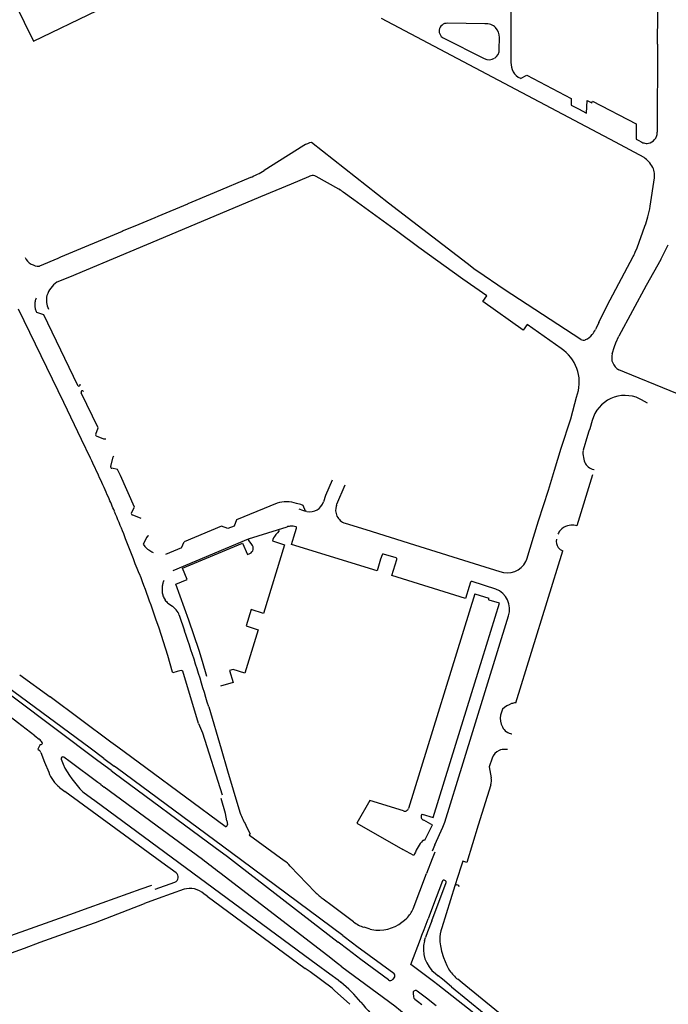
# Model space of a CAD drawing. Extents: x 148869 to 161638, y 453607 to 469810.
# Tile 919 of 1056: x 159123.01 to 159125.43, y 459855.86 to 459859.54. Entities that reach past the tile are written whole.
import ezdxf

# ---------------------------------------------------------------- set-up
doc = ezdxf.new("R2010")
doc.units = 0
doc.layers.add('LKI_V01_KANTRIJWEG', color=252, linetype='CONTINUOUS')

msp = doc.modelspace()

# ---------------------------------------------------------------- linework, layer by layer
at = {"layer": 'LKI_V01_KANTRIJWEG'}
for p, q in [((159125.3882, 459859.4682), (159125.3912, 459859.7222)), ((159125.3882, 459859.4682), (159125.3912, 459859.7222)), ((159124.7438, 459859.5258), (159124.6041, 459859.5275)), ((159124.7438, 459859.5258), (159124.6041, 459859.5275)), ((159124.5874, 459859.4736), (159124.7406, 459859.3955)), ((159124.5874, 459859.4736), (159124.7406, 459859.3955)), ((159124.7972, 459859.43), (159124.7976, 459859.475)), ((159124.7972, 459859.43), (159124.7976, 459859.475)), ((159125.388, 459859.45), (159125.3882, 459859.4682)), ((159125.388, 459859.45), (159125.3882, 459859.4682)), ((159125.388, 459859.45), (159125.387, 459859.1207)), ((159125.388, 459859.45), (159125.387, 459859.1207)), ((159125.0659, 459859.2218), (159125.0826, 459859.213)), ((159125.0659, 459859.2218), (159125.0826, 459859.213)), ((159125.0826, 459859.213), (159125.0928, 459859.2076)), ((159125.0826, 459859.213), (159125.0928, 459859.2076)), ((159125.0928, 459859.2076), (159125.1233, 459859.1915)), ((159125.0928, 459859.2076), (159125.1233, 459859.1915)), ((159125.3076, 459859.0945), (159125.3155, 459859.0903)), ((159125.3076, 459859.0945), (159125.3155, 459859.0903)), ((159125.3155, 459859.0903), (159125.3295, 459859.083)), ((159125.3155, 459859.0903), (159125.3295, 459859.083)), ((159124.0671, 459859.0706), (159123.9192, 459858.9775)), ((159124.0671, 459859.0706), (159123.9192, 459858.9775)), ((159125.3605, 459858.844), (159125.3761, 459858.9498)), ((159125.3605, 459858.844), (159125.3761, 459858.9498)), ((159125.3118, 459858.6891), (159125.3409, 459858.7695)), ((159125.3118, 459858.6891), (159125.3409, 459858.7695)), ((159125.3049, 459858.6726), (159125.3118, 459858.6891)), ((159125.3049, 459858.6726), (159125.3118, 459858.6891)), ((159125.4005, 459858.6455), (159125.4281, 459858.7003)), ((159125.4005, 459858.6455), (159125.4281, 459858.7003)), ((159125.4005, 459858.6455), (159125.3455, 459858.5476)), ((159125.4005, 459858.6455), (159125.3455, 459858.5476)), ((159125.3455, 459858.5476), (159125.243, 459858.3584)), ((159125.3455, 459858.5476), (159125.243, 459858.3584)), ((159125.0282, 459858.3123), (159124.9012, 459858.4025)), ((159125.0282, 459858.3123), (159124.9012, 459858.4025)), ((159125.064, 459858.0489), (159125.0788, 459858.1068)), ((159125.064, 459858.0489), (159125.0788, 459858.1068)), ((159125.0288, 459857.9397), (159125.064, 459858.0489)), ((159125.0288, 459857.9397), (159125.064, 459858.0489)), ((159125.1267, 459857.9869), (159125.1098, 459857.9318)), ((159125.1267, 459857.9869), (159125.1098, 459857.9318)), ((159123.2711, 459857.902), (159123.2376, 459857.9726)), ((159123.2711, 459857.902), (159123.2376, 459857.9726)), ((159125.1451, 459857.8399), (159125.0869, 459857.6501)), ((159125.1451, 459857.8399), (159125.0869, 459857.6501)), ((159125.15, 459857.8599), (159125.1512, 459857.8597)), ((159125.15, 459857.8599), (159125.1512, 459857.8597)), ((159124.9441, 459857.6686), (159124.9805, 459857.7833)), ((159124.9441, 459857.6686), (159124.9805, 459857.7833)), ((159124.056, 459857.7291), (159124.04, 459857.733)), ((159124.056, 459857.7291), (159124.04, 459857.733)), ((159123.4601, 459857.6774), (159123.4264, 459857.6905)), ((159123.4601, 459857.6774), (159123.4264, 459857.6905)), ((159124.0784, 459857.7037), (159124.0741, 459857.7049)), ((159124.0784, 459857.7037), (159124.0741, 459857.7049)), ((159124.9251, 459857.6077), (159124.9441, 459857.6686)), ((159124.9251, 459857.6077), (159124.9441, 459857.6686)), ((159124.0034, 459857.6452), (159123.8598, 459857.5993)), ((159124.0034, 459857.6452), (159123.8598, 459857.5993)), ((159123.9633, 459857.6176), (159123.9578, 459857.6099)), ((159123.9633, 459857.6176), (159123.9578, 459857.6099)), ((159123.9685, 459857.6238), (159123.9633, 459857.6176)), ((159123.9685, 459857.6238), (159123.9633, 459857.6176)), ((159123.9742, 459857.6296), (159123.9685, 459857.6238)), ((159123.9742, 459857.6296), (159123.9685, 459857.6238)), ((159123.9724, 459857.6354), (159123.9742, 459857.6296)), ((159123.9724, 459857.6354), (159123.9742, 459857.6296)), ((159124.0231, 459857.6485), (159124.019, 459857.6483)), ((159124.0231, 459857.6485), (159124.019, 459857.6483)), ((159124.0272, 459857.6482), (159124.0231, 459857.6485)), ((159124.0272, 459857.6482), (159124.0231, 459857.6485)), ((159124.0372, 459857.6465), (159124.0272, 459857.6482)), ((159124.0372, 459857.6465), (159124.0272, 459857.6482)), ((159123.8598, 459857.5993), (159123.5777, 459857.482)), ((159123.8598, 459857.5993), (159123.5777, 459857.482)), ((159123.6112, 459857.5674), (159123.6202, 459857.5902)), ((159123.6112, 459857.5674), (159123.6202, 459857.5902)), ((159123.9521, 459857.5989), (159123.9504, 459857.593)), ((159123.9521, 459857.5989), (159123.9504, 459857.593)), ((159123.9547, 459857.6047), (159123.9521, 459857.5989)), ((159123.9547, 459857.6047), (159123.9521, 459857.5989)), ((159123.9578, 459857.6099), (159123.9547, 459857.6047)), ((159123.9578, 459857.6099), (159123.9547, 459857.6047)), ((159123.4742, 459857.5729), (159123.4789, 459857.5676)), ((159123.4742, 459857.5729), (159123.4789, 459857.5676)), ((159123.4789, 459857.5676), (159123.4842, 459857.5627)), ((159123.4789, 459857.5676), (159123.4842, 459857.5627)), ((159123.4842, 459857.5627), (159123.4886, 459857.5594)), ((159123.4842, 459857.5627), (159123.4886, 459857.5594)), ((159123.4886, 459857.5594), (159123.4966, 459857.5544)), ((159123.4886, 459857.5594), (159123.4966, 459857.5544)), ((159123.4966, 459857.5544), (159123.5004, 459857.5523)), ((159123.4966, 459857.5544), (159123.5004, 459857.5523)), ((159123.5004, 459857.5523), (159123.5044, 459857.5505)), ((159123.5004, 459857.5523), (159123.5044, 459857.5505)), ((159123.6112, 459857.5674), (159123.5512, 459857.543)), ((159123.6112, 459857.5674), (159123.5512, 459857.543)), ((159124.412, 459857.53), (159124.3644, 459857.5442)), ((159124.412, 459857.53), (159124.3644, 459857.5442)), ((159124.8584, 459856.9887), (159125.0348, 459857.556)), ((159124.8584, 459856.9887), (159125.0348, 459857.556)), ((159124.7843, 459857.4135), (159124.6953, 459857.4416)), ((159124.7843, 459857.4135), (159124.6953, 459857.4416)), ((159124.7061, 459857.3951), (159124.4581, 459856.5939)), ((159124.7061, 459857.3951), (159124.4581, 459856.5939)), ((159124.7061, 459857.3951), (159124.7578, 459857.379)), ((159124.7061, 459857.3951), (159124.7578, 459857.379)), ((159123.5601, 459857.3606), (159123.5766, 459857.3491)), ((159123.5601, 459857.3606), (159123.5766, 459857.3491)), ((159123.5154, 459857.3012), (159123.4969, 459857.3536)), ((159123.5154, 459857.3012), (159123.4969, 459857.3536)), ((159123.5838, 459857.343), (159123.5766, 459857.3491)), ((159123.5838, 459857.343), (159123.5766, 459857.3491)), ((159123.5904, 459857.3363), (159123.5838, 459857.343)), ((159123.5904, 459857.3363), (159123.5838, 459857.343)), ((159123.5951, 459857.3306), (159123.5904, 459857.3363)), ((159123.5951, 459857.3306), (159123.5904, 459857.3363)), ((159123.5982, 459857.3259), (159123.5951, 459857.3306)), ((159123.5982, 459857.3259), (159123.5951, 459857.3306)), ((159123.6005, 459857.3209), (159123.5982, 459857.3259)), ((159123.6005, 459857.3209), (159123.5982, 459857.3259)), ((159123.5268, 459857.2676), (159123.5154, 459857.3012)), ((159123.5268, 459857.2676), (159123.5154, 459857.3012)), ((159123.6022, 459857.3157), (159123.6005, 459857.3209)), ((159123.6022, 459857.3157), (159123.6005, 459857.3209)), ((159123.6022, 459857.3157), (159123.6222, 459857.257)), ((159123.6022, 459857.3157), (159123.6222, 459857.257)), ((159123.5434, 459857.2165), (159123.5268, 459857.2676)), ((159123.5434, 459857.2165), (159123.5268, 459857.2676)), ((159123.5591, 459857.1652), (159123.5434, 459857.2165)), ((159123.5591, 459857.1652), (159123.5434, 459857.2165)), ((159123.5773, 459857.1031), (159123.5591, 459857.1652)), ((159123.5773, 459857.1031), (159123.5591, 459857.1652)), ((159123.5781, 459857.1007), (159123.5773, 459857.1031)), ((159123.5781, 459857.1007), (159123.5773, 459857.1031)), ((159123.5946, 459857.1054), (159123.5781, 459857.1007)), ((159123.5946, 459857.1054), (159123.5781, 459857.1007)), ((159123.0066, 459857.093), (159123.1199, 459857.01)), ((159123.0066, 459857.093), (159123.1199, 459857.01)), ((159123.3473, 459856.8411), (159123.1199, 459857.01)), ((159123.3473, 459856.8411), (159123.1199, 459857.01)), ((159124.8086, 459856.965), (159124.8012, 459856.9416)), ((159124.8086, 459856.965), (159124.8012, 459856.9416)), ((159124.8237, 459856.8801), (159124.8248, 459856.8794)), ((159124.8237, 459856.8801), (159124.8248, 459856.8794)), ((159123.0636, 459856.8644), (159123.0797, 459856.8523)), ((159123.0636, 459856.8644), (159123.0797, 459856.8523)), ((159124.8433, 459856.8726), (159124.8445, 459856.8724)), ((159124.8433, 459856.8726), (159124.8445, 459856.8724)), ((159123.3724, 459856.823), (159123.3473, 459856.8411)), ((159123.3724, 459856.823), (159123.3473, 459856.8411)), ((159123.4777, 459856.7453), (159123.3724, 459856.823)), ((159123.4777, 459856.7453), (159123.3724, 459856.823)), ((159124.8022, 459856.812), (159124.7968, 459856.8101)), ((159124.8022, 459856.812), (159124.7968, 459856.8101)), ((159123.1614, 459856.7781), (159123.1684, 459856.7585)), ((159123.1614, 459856.7781), (159123.1684, 459856.7585)), ((159123.3478, 459856.7355), (159123.2988, 459856.772)), ((159123.3478, 459856.7355), (159123.2988, 459856.772)), ((159123.3211, 459856.78), (159123.3598, 459856.7515)), ((159123.3211, 459856.78), (159123.3598, 459856.7515)), ((159124.7706, 459856.7815), (159124.7597, 459856.7484)), ((159124.7706, 459856.7815), (159124.7597, 459856.7484)), ((159123.3478, 459856.7355), (159123.3595, 459856.7267)), ((159123.3478, 459856.7355), (159123.3595, 459856.7267)), ((159123.3713, 459856.7426), (159123.3598, 459856.7515)), ((159123.3713, 459856.7426), (159123.3598, 459856.7515)), ((159123.7736, 459856.5266), (159123.4777, 459856.7453)), ((159123.7736, 459856.5266), (159123.4777, 459856.7453)), ((159124.7597, 459856.7484), (159124.7671, 459856.7085)), ((159124.7597, 459856.7484), (159124.7671, 459856.7085)), ((159123.3595, 459856.7267), (159123.7363, 459856.4477)), ((159123.3595, 459856.7267), (159123.7363, 459856.4477)), ((159123.1555, 459856.6724), (159123.1757, 459856.6573)), ((159123.1555, 459856.6724), (159123.1757, 459856.6573)), ((159123.3095, 459856.683), (159123.2985, 459856.6905)), ((159123.3095, 459856.683), (159123.2985, 459856.6905)), ((159123.3095, 459856.683), (159123.3215, 459856.673)), ((159123.3095, 459856.683), (159123.3215, 459856.673)), ((159123.6885, 459856.4028), (159123.3215, 459856.673)), ((159123.6885, 459856.4028), (159123.3215, 459856.673)), ((159124.7657, 459856.6817), (159124.7187, 459856.5316)), ((159124.7657, 459856.6817), (159124.7187, 459856.5316)), ((159123.5373, 459856.3912), (159123.1757, 459856.6573)), ((159123.5373, 459856.3912), (159123.1757, 459856.6573)), ((159123.2428, 459856.656), (159123.2745, 459856.6324)), ((159123.2428, 459856.656), (159123.2745, 459856.6324)), ((159123.2745, 459856.6324), (159123.2871, 459856.623)), ((159123.2745, 459856.6324), (159123.2871, 459856.623)), ((159123.2871, 459856.623), (159124.095, 459856.0265)), ((159123.2871, 459856.623), (159124.095, 459856.0265)), ((159123.7753, 459856.5742), (159123.7592, 459856.6306)), ((159123.7753, 459856.5742), (159123.7592, 459856.6306)), ((159124.3139, 459856.6234), (159124.2658, 459856.538)), ((159124.3139, 459856.6234), (159124.2658, 459856.538)), ((159124.4396, 459856.5841), (159124.3139, 459856.6234)), ((159124.4396, 459856.5841), (159124.3139, 459856.6234)), ((159123.825, 459856.5926), (159123.83, 459856.5757)), ((159123.825, 459856.5926), (159123.83, 459856.5757)), ((159123.7803, 459856.5476), (159123.7753, 459856.5742)), ((159123.7803, 459856.5476), (159123.7753, 459856.5742)), ((159123.7804, 459856.5476), (159123.7818, 459856.533)), ((159123.7804, 459856.5476), (159123.7818, 459856.533)), ((159123.8513, 459856.5315), (159123.8674, 459856.4975)), ((159123.8513, 459856.5315), (159123.8674, 459856.4975)), ((159124.2658, 459856.538), (159124.4371, 459856.4406)), ((159124.2658, 459856.538), (159124.4371, 459856.4406)), ((159124.5196, 459856.475), (159124.5474, 459856.5317)), ((159124.5196, 459856.475), (159124.5474, 459856.5317)), ((159124.7187, 459856.5316), (159124.6755, 459856.391)), ((159124.7187, 459856.5316), (159124.6755, 459856.391)), ((159123.9938, 459856.3981), (159123.8648, 459856.493)), ((159123.9938, 459856.3981), (159123.8648, 459856.493)), ((159124.4779, 459856.4174), (159124.4371, 459856.4406)), ((159124.4779, 459856.4174), (159124.4371, 459856.4406)), ((159124.5102, 459856.4722), (159124.5066, 459856.4679)), ((159124.5102, 459856.4722), (159124.5066, 459856.4679)), ((159124.5119, 459856.4735), (159124.5102, 459856.4722)), ((159124.5119, 459856.4735), (159124.5102, 459856.4722)), ((159124.5561, 459856.4571), (159124.546, 459856.4342)), ((159124.5561, 459856.4571), (159124.546, 459856.4342)), ((159124.547, 459856.4057), (159124.5259, 459856.35)), ((159124.547, 459856.4057), (159124.5259, 459856.35)), ((159124.5562, 459856.4307), (159124.547, 459856.4057)), ((159124.5562, 459856.4307), (159124.547, 459856.4057)), ((159123.5902, 459856.3523), (159123.5373, 459856.3912)), ((159123.5902, 459856.3523), (159123.5373, 459856.3912)), ((159123.8273, 459856.3795), (159124.196, 459856.0944)), ((159123.8273, 459856.3795), (159124.196, 459856.0944)), ((159124.1098, 459856.2809), (159124.0165, 459856.3782)), ((159124.1098, 459856.2809), (159124.0165, 459856.3782)), ((159124.6536, 459856.3741), (159124.6316, 459856.3047)), ((159124.6536, 459856.3741), (159124.6316, 459856.3047)), ((159124.6605, 459856.3964), (159124.6536, 459856.3741)), ((159124.6605, 459856.3964), (159124.6536, 459856.3741)), ((159124.6755, 459856.391), (159124.6605, 459856.3964)), ((159124.6755, 459856.391), (159124.6605, 459856.3964)), ((159124.1573, 459856.0423), (159123.7532, 459856.3529)), ((159124.1573, 459856.0423), (159123.7532, 459856.3529)), ((159124.4757, 459856.2185), (159124.5259, 459856.35)), ((159124.4757, 459856.2185), (159124.5259, 459856.35)), ((159123.5129, 459856.2915), (159123.5859, 459856.3181)), ((159123.5129, 459856.2915), (159123.5859, 459856.3181)), ((159123.6201, 459856.2916), (159123.523, 459856.2566)), ((159123.6201, 459856.2916), (159123.523, 459856.2566)), ((159124.5449, 459856.1735), (159124.5994, 459856.317)), ((159124.5449, 459856.1735), (159124.5994, 459856.317)), ((159124.6316, 459856.3047), (159124.5826, 459856.1473)), ((159124.6316, 459856.3047), (159124.5826, 459856.1473)), ((159124.5969, 459856.3227), (159124.5914, 459856.325)), ((159124.5969, 459856.3227), (159124.5914, 459856.325)), ((159124.643, 459856.3066), (159124.6384, 459856.3077)), ((159124.643, 459856.3066), (159124.6384, 459856.3077)), ((159123.523, 459856.2566), (159123.4728, 459856.2382)), ((159123.523, 459856.2566), (159123.4728, 459856.2382)), ((159123.7064, 459856.2658), (159123.6944, 459856.2749)), ((159123.7064, 459856.2658), (159123.6944, 459856.2749)), ((159123.7064, 459856.2658), (159124.0723, 459855.9956)), ((159123.7064, 459856.2658), (159124.0723, 459855.9956)), ((159123.2893, 459856.1679), (159123.4728, 459856.2382)), ((159123.2893, 459856.1679), (159123.4728, 459856.2382)), ((159124.5167, 459856.1415), (159124.5318, 459856.181)), ((159124.5167, 459856.1415), (159124.5318, 459856.181)), ((159123.2225, 459856.1437), (159123.2893, 459856.1679)), ((159123.2225, 459856.1437), (159123.2893, 459856.1679)), ((159124.3151, 459856.1429), (159124.2921, 459856.1494)), ((159124.3151, 459856.1429), (159124.2921, 459856.1494)), ((159124.5449, 459856.1735), (159124.5296, 459856.1328)), ((159124.5449, 459856.1735), (159124.5296, 459856.1328)), ((159123.0834, 459856.0934), (159123.2225, 459856.1437)), ((159123.0834, 459856.0934), (159123.2225, 459856.1437)), ((159124.2132, 459856.1182), (159124.2496, 459856.0911)), ((159124.2132, 459856.1182), (159124.2496, 459856.0911)), ((159124.3151, 459856.1429), (159124.3219, 459856.141)), ((159124.3151, 459856.1429), (159124.3219, 459856.141)), ((159124.5026, 459856.1048), (159124.5085, 459856.1198)), ((159124.5026, 459856.1048), (159124.5085, 459856.1198)), ((159124.5085, 459856.1198), (159124.5167, 459856.1415)), ((159124.5085, 459856.1198), (159124.5167, 459856.1415)), ((159124.5179, 459856.0989), (159124.5213, 459856.1111)), ((159124.5179, 459856.0989), (159124.5213, 459856.1111)), ((159124.5296, 459856.1328), (159124.5213, 459856.1111)), ((159124.5296, 459856.1328), (159124.5213, 459856.1111)), ((159123.0242, 459856.0719), (159123.0834, 459856.0934)), ((159123.0242, 459856.0719), (159123.0834, 459856.0934)), ((159124.2318, 459856.0668), (159124.196, 459856.0944)), ((159124.2318, 459856.0668), (159124.196, 459856.0944)), ((159124.2496, 459856.0911), (159124.2654, 459856.0794)), ((159124.2496, 459856.0911), (159124.2654, 459856.0794)), ((159124.2654, 459856.0794), (159124.4033, 459855.9774)), ((159124.2654, 459856.0794), (159124.4033, 459855.9774)), ((159124.5783, 459856.0734), (159124.5815, 459856.0605)), ((159124.5783, 459856.0734), (159124.5815, 459856.0605)), ((159124.1934, 459856.0146), (159124.1573, 459856.0423)), ((159124.1934, 459856.0146), (159124.1573, 459856.0423)), ((159124.2475, 459856.0545), (159124.2318, 459856.0668)), ((159124.2475, 459856.0545), (159124.2318, 459856.0668)), ((159124.095, 459856.0265), (159124.1132, 459856.0134)), ((159124.095, 459856.0265), (159124.1132, 459856.0134)), ((159124.1132, 459856.0134), (159124.1644, 459855.9752)), ((159124.1132, 459856.0134), (159124.1644, 459855.9752)), ((159124.2092, 459856.0021), (159124.1934, 459856.0146)), ((159124.2092, 459856.0021), (159124.1934, 459856.0146)), ((159124.1644, 459855.9752), (159124.195, 459855.9528)), ((159124.1644, 459855.9752), (159124.195, 459855.9528)), ((159124.4058, 459855.9635), (159124.3988, 459855.954)), ((159124.4058, 459855.9635), (159124.3988, 459855.954)), ((159124.5586, 459855.9768), (159124.5693, 459855.968)), ((159124.5586, 459855.9768), (159124.5693, 459855.968)), ((159124.5847, 459855.9555), (159124.5693, 459855.968)), ((159124.5847, 459855.9555), (159124.5693, 459855.968)), ((159124.195, 459855.9528), (159124.205, 459855.9444)), ((159124.195, 459855.9528), (159124.205, 459855.9444)), ((159124.5678, 459855.9339), (159124.5515, 459855.947)), ((159124.5678, 459855.9339), (159124.5515, 459855.947)), ((159124.603, 459855.9067), (159124.5678, 459855.9339)), ((159124.603, 459855.9067), (159124.5678, 459855.9339)), ((159124.6188, 459855.9269), (159124.5847, 459855.9555)), ((159124.6188, 459855.9269), (159124.5847, 459855.9555)), ((159124.6188, 459855.9269), (159124.8626, 459855.729)), ((159124.6188, 459855.9269), (159124.8626, 459855.729)), ((159124.1824, 459855.9136), (159124.1726, 459855.9214)), ((159124.1824, 459855.9136), (159124.1726, 459855.9214)), ((159124.1824, 459855.9136), (159124.2386, 459855.8616)), ((159124.1824, 459855.9136), (159124.2386, 459855.8616)), ((159124.4752, 459855.903), (159124.4769, 459855.889)), ((159124.4752, 459855.903), (159124.4769, 459855.889)), ((159124.5099, 459855.8961), (159124.4907, 459855.9111)), ((159124.5099, 459855.8961), (159124.4907, 459855.9111)), ((159124.5258, 459855.884), (159124.5099, 459855.8961)), ((159124.5258, 459855.884), (159124.5099, 459855.8961)), ((159124.7195, 459855.8149), (159124.603, 459855.9067)), ((159124.7195, 459855.8149), (159124.603, 459855.9067)), ((159124.4815, 459855.8814), (159124.492, 459855.8735)), ((159124.4815, 459855.8814), (159124.492, 459855.8735)), ((159124.492, 459855.8735), (159124.508, 459855.8613)), ((159124.492, 459855.8735), (159124.508, 459855.8613)), ((159124.5614, 459855.8557), (159124.5258, 459855.884)), ((159124.5614, 459855.8557), (159124.5258, 459855.884))]:
    msp.add_line(p, q, dxfattribs=at)
for points in [[(159124.8456, 459860.0832), (159124.8406, 459859.6123), (159124.8408, 459859.3812)], [(159124.8456, 459860.0832), (159124.8406, 459859.6123), (159124.8408, 459859.3812)], [(159123.2128, 459859.7968), (159122.9553, 459859.6731), (159123.0575, 459859.461), (159123.2962, 459859.5752), (159123.2816, 459859.6175), (159123.2792, 459859.6788)], [(159123.2128, 459859.7968), (159122.9553, 459859.6731), (159123.0575, 459859.461), (159123.2962, 459859.5752), (159123.2816, 459859.6175), (159123.2792, 459859.6788)], [(159125.3376, 459859.0256), (159125.2315, 459859.0837), (159124.357, 459859.5453)], [(159125.3376, 459859.0256), (159125.2315, 459859.0837), (159124.357, 459859.5453)], [(159124.8758, 459859.3219), (159124.8998, 459859.3334), (159125.0656, 459859.2469), (159125.0659, 459859.2218)], [(159124.8758, 459859.3219), (159124.8998, 459859.3334), (159125.0656, 459859.2469), (159125.0659, 459859.2218)], [(159125.1233, 459859.1915), (159125.1257, 459859.2385), (159125.1427, 459859.2301), (159125.1456, 459859.237), (159125.3084, 459859.152), (159125.3076, 459859.0945)], [(159125.1233, 459859.1915), (159125.1257, 459859.2385), (159125.1427, 459859.2301), (159125.1456, 459859.237), (159125.3084, 459859.152), (159125.3076, 459859.0945)], [(159125.1014, 459858.3459), (159124.8152, 459858.5326), (159124.7171, 459858.6), (159124.7072, 459858.6065), (159124.6776, 459858.6305), (159124.3841, 459858.8555), (159124.0958, 459859.0827)], [(159125.1014, 459858.3459), (159124.8152, 459858.5326), (159124.7171, 459858.6), (159124.7072, 459858.6065), (159124.6776, 459858.6305), (159124.3841, 459858.8555), (159124.0958, 459859.0827)], [(159124.0848, 459858.9542), (159124.0197, 459858.9266), (159123.9057, 459858.8788), (159123.5418, 459858.7258), (159123.4175, 459858.6734), (159123.1924, 459858.579), (159123.1454, 459858.5596)], [(159124.0848, 459858.9542), (159124.0197, 459858.9266), (159123.9057, 459858.8788), (159123.5418, 459858.7258), (159123.4175, 459858.6734), (159123.1924, 459858.579), (159123.1454, 459858.5596)], [(159123.8677, 459858.9513), (159123.7325, 459858.8943), (159123.6342, 459858.8529), (159123.6328, 459858.8523)], [(159123.8677, 459858.9513), (159123.7325, 459858.8943), (159123.6342, 459858.8529), (159123.6328, 459858.8523)], [(159124.2037, 459858.9038), (159124.1977, 459858.9074), (159124.1135, 459858.9554)], [(159124.2037, 459858.9038), (159124.1977, 459858.9074), (159124.1135, 459858.9554)], [(159124.7507, 459858.509), (159124.6614, 459858.572), (159124.4967, 459858.6893), (159124.4189, 459858.7481), (159124.2537, 459858.8683), (159124.2137, 459858.8971)], [(159124.7507, 459858.509), (159124.6614, 459858.572), (159124.4967, 459858.6893), (159124.4189, 459858.7481), (159124.2537, 459858.8683), (159124.2137, 459858.8971)], [(159123.6328, 459858.8523), (159123.5223, 459858.8056), (159123.5107, 459858.8008), (159123.4517, 459858.776)], [(159123.6328, 459858.8523), (159123.5223, 459858.8056), (159123.5107, 459858.8008), (159123.4517, 459858.776)], [(159123.4517, 459858.776), (159123.3927, 459858.7517), (159123.3892, 459858.7501), (159123.1594, 459858.6535), (159123.1492, 459858.649), (159123.0809, 459858.6203)], [(159123.4517, 459858.776), (159123.3927, 459858.7517), (159123.3892, 459858.7501), (159123.1594, 459858.6535), (159123.1492, 459858.649), (159123.0809, 459858.6203)], [(159125.1688, 459858.4099), (159125.1996, 459858.4728), (159125.2968, 459858.6557)], [(159125.1688, 459858.4099), (159125.1996, 459858.4728), (159125.2968, 459858.6557)], [(159124.9012, 459858.4025), (159124.8859, 459858.3806), (159124.7354, 459858.4874), (159124.7507, 459858.509)], [(159124.9012, 459858.4025), (159124.8859, 459858.3806), (159124.7354, 459858.4874), (159124.7507, 459858.509)], [(159123.2376, 459857.9726), (159123.1712, 459858.111), (159123.0025, 459858.4592)], [(159123.2376, 459857.9726), (159123.1712, 459858.111), (159123.0025, 459858.4592)], [(159123.0696, 459858.4478), (159123.0959, 459858.4392), (159123.1105, 459858.4079), (159123.2225, 459858.1752)], [(159123.0696, 459858.4478), (159123.0959, 459858.4392), (159123.1105, 459858.4079), (159123.2225, 459858.1752)], [(159125.1688, 459858.4099), (159125.1583, 459858.3881), (159125.1561, 459858.3836)], [(159125.1688, 459858.4099), (159125.1583, 459858.3881), (159125.1561, 459858.3836)], [(159125.2192, 459858.293), (159125.2268, 459858.3195), (159125.232, 459858.3335), (159125.243, 459858.3584)], [(159125.2192, 459858.293), (159125.2268, 459858.3195), (159125.232, 459858.3335), (159125.243, 459858.3584)], [(159127.7169, 459856.7586), (159127.6345, 459856.8556), (159127.4983, 459856.9842), (159127.3646, 459857.1059), (159127.1785, 459857.2395), (159126.8278, 459857.486), (159126.5385, 459857.6886), (159126.4628, 459857.7302), (159126.1403, 459857.8636), (159125.7757, 459858.0143), (159125.2649, 459858.2239), (159125.2441, 459858.233)], [(159127.7169, 459856.7586), (159127.6345, 459856.8556), (159127.4983, 459856.9842), (159127.3646, 459857.1059), (159127.1785, 459857.2395), (159126.8278, 459857.486), (159126.5385, 459857.6886), (159126.4628, 459857.7302), (159126.1403, 459857.8636), (159125.7757, 459858.0143), (159125.2649, 459858.2239), (159125.2441, 459858.233)], [(159123.2909, 459857.9919), (159123.2997, 459858.0155), (159123.236, 459858.1472)], [(159123.2909, 459857.9919), (159123.2997, 459858.0155), (159123.236, 459858.1472)], [(159125.0788, 459858.1068), (159125.086, 459858.131), (159125.0897, 459858.143)], [(159125.0788, 459858.1068), (159125.086, 459858.131), (159125.0897, 459858.143)], [(159125.3507, 459858.108), (159125.3278, 459858.1209), (159125.3206, 459858.1246)], [(159125.3507, 459858.108), (159125.3278, 459858.1209), (159125.3206, 459858.1246)], [(159125.1442, 459858.0437), (159125.1347, 459858.0124), (159125.1316, 459858.003), (159125.1267, 459857.9869)], [(159125.1442, 459858.0437), (159125.1347, 459858.0124), (159125.1316, 459858.003), (159125.1267, 459857.9869)], [(159123.3282, 459857.9739), (159123.3211, 459857.9732), (159123.2934, 459857.9846)], [(159123.3282, 459857.9739), (159123.3211, 459857.9732), (159123.2934, 459857.9846)], [(159124.9805, 459857.7833), (159125.0035, 459857.8581), (159125.0288, 459857.9397)], [(159124.9805, 459857.7833), (159125.0035, 459857.8581), (159125.0288, 459857.9397)], [(159123.3464, 459857.8714), (159123.355, 459857.9071), (159123.3585, 459857.9095)], [(159123.3464, 459857.8714), (159123.355, 459857.9071), (159123.3585, 459857.9095)], [(159123.4239, 459857.6978), (159123.4349, 459857.7192), (159123.3826, 459857.8374), (159123.3719, 459857.8602), (159123.3501, 459857.8647)], [(159123.4239, 459857.6978), (159123.4349, 459857.7192), (159123.3826, 459857.8374), (159123.3719, 459857.8602), (159123.3501, 459857.8647)], [(159124.1727, 459857.8203), (159124.1489, 459857.7628), (159124.141, 459857.7394)], [(159124.1727, 459857.8203), (159124.1489, 459857.7628), (159124.141, 459857.7394)], [(159124.1895, 459857.7262), (159124.1911, 459857.7307), (159124.2222, 459857.8024)], [(159124.1895, 459857.7262), (159124.1911, 459857.7307), (159124.2222, 459857.8024)], [(159123.2988, 459856.772), (159122.9826, 459857.0091), (159122.7534, 459857.1727), (159122.491, 459857.3578), (159122.281, 459857.5013), (159122.032, 459857.6701), (159121.8589, 459857.7831)], [(159123.2988, 459856.772), (159122.9826, 459857.0091), (159122.7534, 459857.1727), (159122.491, 459857.3578), (159122.281, 459857.5013), (159122.032, 459857.6701), (159121.8589, 459857.7831)], [(159123.3211, 459856.78), (159123.2691, 459856.8184), (159122.9849, 459857.0296), (159122.8426, 459857.133), (159122.5004, 459857.3759), (159122.1968, 459857.5814), (159122.0497, 459857.6827), (159121.8724, 459857.7975)], [(159123.3211, 459856.78), (159123.2691, 459856.8184), (159122.9849, 459857.0296), (159122.8426, 459857.133), (159122.5004, 459857.3759), (159122.1968, 459857.5814), (159122.0497, 459857.6827), (159121.8724, 459857.7975)], [(159123.9675, 459857.7342), (159123.8158, 459857.6716), (159123.8072, 459857.6489), (159123.7833, 459857.6391), (159123.7597, 459857.6485), (159123.6202, 459857.5902)], [(159123.9675, 459857.7342), (159123.8158, 459857.6716), (159123.8072, 459857.6489), (159123.7833, 459857.6391), (159123.7597, 459857.6485), (159123.6202, 459857.5902)], [(159124.0741, 459857.7049), (159124.0647, 459857.7259), (159124.056, 459857.7291)], [(159124.0741, 459857.7049), (159124.0647, 459857.7259), (159124.056, 459857.7291)], [(159124.049, 459857.7131), (159124.0623, 459857.7087), (159124.0741, 459857.7049)], [(159124.049, 459857.7131), (159124.0623, 459857.7087), (159124.0741, 459857.7049)], [(159124.2216, 459857.6593), (159124.2985, 459857.6354), (159124.4809, 459857.5783), (159124.7234, 459857.5031), (159124.799, 459857.479)], [(159124.2216, 459857.6593), (159124.2985, 459857.6354), (159124.4809, 459857.5783), (159124.7234, 459857.5031), (159124.799, 459857.479)], [(159124.3593, 459857.5416), (159124.3539, 459857.5254), (159124.3406, 459857.4809), (159124.0213, 459857.5803), (159124.0351, 459857.6247), (159124.0403, 459857.6409)], [(159124.3593, 459857.5416), (159124.3539, 459857.5254), (159124.3406, 459857.4809), (159124.0213, 459857.5803), (159124.0351, 459857.6247), (159124.0403, 459857.6409)], [(159123.4808, 459857.607), (159123.4677, 459857.5806), (159123.4742, 459857.5729)], [(159123.4808, 459857.607), (159123.4677, 459857.5806), (159123.4742, 459857.5729)], [(159123.7056, 459857.0861), (159123.6894, 459857.1422), (159123.6765, 459857.1841), (159123.6383, 459857.2977), (159123.5901, 459857.4317), (159123.632, 459857.4487), (159123.6144, 459857.491), (159123.8389, 459857.5843), (159123.8566, 459857.5426), (159123.8661, 459857.5467)], [(159123.7056, 459857.0861), (159123.6894, 459857.1422), (159123.6765, 459857.1841), (159123.6383, 459857.2977), (159123.5901, 459857.4317), (159123.632, 459857.4487), (159123.6144, 459857.491), (159123.8389, 459857.5843), (159123.8566, 459857.5426), (159123.8661, 459857.5467)], [(159123.9504, 459857.593), (159123.9955, 459857.5787), (159123.9163, 459857.3226), (159123.8707, 459857.3372), (159123.8519, 459857.2757), (159123.8971, 459857.2616), (159123.8469, 459857.0992), (159123.8036, 459857.1128), (159123.7902, 459857.1087), (159123.8031, 459857.0641), (159123.7564, 459857.0502)], [(159123.9504, 459857.593), (159123.9955, 459857.5787), (159123.9163, 459857.3226), (159123.8707, 459857.3372), (159123.8519, 459857.2757), (159123.8971, 459857.2616), (159123.8469, 459857.0992), (159123.8036, 459857.1128), (159123.7902, 459857.1087), (159123.8031, 459857.0641), (159123.7564, 459857.0502)], [(159123.8732, 459857.5798), (159123.8628, 459857.594), (159123.8598, 459857.5993)], [(159123.8732, 459857.5798), (159123.8628, 459857.594), (159123.8598, 459857.5993)], [(159124.8963, 459857.5163), (159124.8998, 459857.5256), (159124.9251, 459857.6077)], [(159124.8963, 459857.5163), (159124.8998, 459857.5256), (159124.9251, 459857.6077)], [(159124.6897, 459857.4385), (159124.6849, 459857.4226), (159124.6713, 459857.3784), (159124.3964, 459857.4638), (159124.4152, 459857.5239)], [(159124.6897, 459857.4385), (159124.6849, 459857.4226), (159124.6713, 459857.3784), (159124.3964, 459857.4638), (159124.4152, 459857.5239)], [(159124.5096, 459856.5721), (159124.5499, 459856.5599), (159124.635, 459856.8333), (159124.7331, 459857.1516), (159124.7981, 459857.3604), (159124.7597, 459857.372)], [(159124.5096, 459856.5721), (159124.5499, 459856.5599), (159124.635, 459856.8333), (159124.7331, 459857.1516), (159124.7981, 459857.3604), (159124.7597, 459857.372)], [(159124.5561, 459856.4571), (159124.5865, 459856.5235), (159124.5937, 459856.5427), (159124.6617, 459856.7637), (159124.8318, 459857.313)], [(159124.5561, 459856.4571), (159124.5865, 459856.5235), (159124.5937, 459856.5427), (159124.6617, 459856.7637), (159124.8318, 459857.313)], [(159123.6746, 459856.9111), (159123.6159, 459857.106), (159123.6135, 459857.1082), (159123.6098, 459857.1094), (159123.5946, 459857.1054)], [(159123.6746, 459856.9111), (159123.6159, 459857.106), (159123.6135, 459857.1082), (159123.6098, 459857.1094), (159123.5946, 459857.1054)], [(159123.0636, 459856.8644), (159122.9818, 459856.9272), (159122.9452, 459856.9533)], [(159123.0636, 459856.8644), (159122.9818, 459856.9272), (159122.9452, 459856.9533)], [(159123.7122, 459856.973), (159123.7588, 459856.8164), (159123.7826, 459856.7345), (159123.825, 459856.5926)], [(159123.7122, 459856.973), (159123.7588, 459856.8164), (159123.7826, 459856.7345), (159123.825, 459856.5926)], [(159123.6746, 459856.9111), (159123.689, 459856.8759), (159123.7619, 459856.6447)], [(159123.6746, 459856.9111), (159123.689, 459856.8759), (159123.7619, 459856.6447)], [(159123.0833, 459856.8328), (159123.0739, 459856.8148), (159123.0791, 459856.8109)], [(159123.0833, 459856.8328), (159123.0739, 459856.8148), (159123.0791, 459856.8109)], [(159123.0857, 459856.8021), (159123.0995, 459856.7668), (159123.1153, 459856.7286)], [(159123.0857, 459856.8021), (159123.0995, 459856.7668), (159123.1153, 459856.7286)], [(159123.2985, 459856.6905), (159123.1945, 459856.768), (159123.1708, 459856.7853)], [(159123.2985, 459856.6905), (159123.1945, 459856.768), (159123.1708, 459856.7853)], [(159124.2132, 459856.1182), (159123.8355, 459856.3989), (159123.7632, 459856.4528), (159123.3713, 459856.7426)], [(159124.2132, 459856.1182), (159123.8355, 459856.3989), (159123.7632, 459856.4528), (159123.3713, 459856.7426)], [(159124.5474, 459856.5317), (159124.5415, 459856.5343), (159124.5154, 459856.5494)], [(159124.5474, 459856.5317), (159124.5415, 459856.5343), (159124.5154, 459856.5494)], [(159123.7363, 459856.4477), (159123.7819, 459856.4137), (159123.8273, 459856.3795)], [(159123.7363, 459856.4477), (159123.7819, 459856.4137), (159123.8273, 459856.3795)], [(159123.1936, 459856.1976), (159123.2665, 459856.2234), (159123.4599, 459856.2933), (159123.4996, 459856.3074)], [(159123.1936, 459856.1976), (159123.2665, 459856.2234), (159123.4599, 459856.2933), (159123.4996, 459856.3074)], [(159124.5852, 459856.3226), (159124.5477, 459856.2241), (159124.5318, 459856.181)], [(159124.5852, 459856.3226), (159124.5477, 459856.2241), (159124.5318, 459856.181)], [(159124.2523, 459856.1702), (159124.1726, 459856.2296), (159124.1396, 459856.2545)], [(159124.2523, 459856.1702), (159124.1726, 459856.2296), (159124.1396, 459856.2545)], [(159122.3237, 459855.8868), (159122.3288, 459855.8872), (159122.5867, 459855.9782), (159122.9738, 459856.1192), (159123.1936, 459856.1976)], [(159122.3237, 459855.8868), (159122.3288, 459855.8872), (159122.5867, 459855.9782), (159122.9738, 459856.1192), (159123.1936, 459856.1976)], [(159124.4338, 459856.1687), (159124.4429, 459856.1761), (159124.4516, 459856.184)], [(159124.4338, 459856.1687), (159124.4429, 459856.1761), (159124.4516, 459856.184)], [(159122.4216, 459855.8535), (159122.4497, 459855.8651), (159122.6624, 459855.9413), (159123.0242, 459856.0719)], [(159122.4216, 459855.8535), (159122.4497, 459855.8651), (159122.6624, 459855.9413), (159123.0242, 459856.0719)], [(159124.5515, 459855.947), (159124.4672, 459856.0106), (159124.5026, 459856.1048)], [(159124.5515, 459855.947), (159124.4672, 459856.0106), (159124.5026, 459856.1048)], [(159124.384, 459855.9526), (159124.2806, 459856.0294), (159124.2475, 459856.0545)], [(159124.384, 459855.9526), (159124.2806, 459856.0294), (159124.2475, 459856.0545)], [(159124.5815, 459856.0605), (159124.5891, 459856.0369), (159124.6008, 459856.0064)], [(159124.5815, 459856.0605), (159124.5891, 459856.0369), (159124.6008, 459856.0064)], [(159124.2092, 459856.0021), (159124.4068, 459855.8553), (159124.4489, 459855.8212)], [(159124.2092, 459856.0021), (159124.4068, 459855.8553), (159124.4489, 459855.8212)], [(159124.6008, 459856.0064), (159124.6058, 459855.9968), (159124.6114, 459855.9876)], [(159124.6008, 459856.0064), (159124.6058, 459855.9968), (159124.6114, 459855.9876)], [(159124.1726, 459855.9214), (159124.0905, 459855.9825), (159124.0723, 459855.9956)], [(159124.1726, 459855.9214), (159124.0905, 459855.9825), (159124.0723, 459855.9956)], [(159125.4252, 459855.3148), (159124.6586, 459855.9412), (159124.6424, 459855.955)], [(159125.4252, 459855.3148), (159124.6586, 459855.9412), (159124.6424, 459855.955)]]:
    msp.add_lwpolyline(points, dxfattribs=at)
for centre, radius, start, end in [((159124.6015, 459859.4987), 0.0288, 173.2127, 240.6066), ((159124.6015, 459859.4987), 0.0288, 173.2127, 240.6066), ((159124.6016, 459859.4987), 0.0289, 84.9992, 173.2452), ((159124.6016, 459859.4987), 0.0289, 84.9992, 173.2452), ((159124.7486, 459859.4769), 0.0491, 44.575, 95.653), ((159124.7486, 459859.4769), 0.0491, 44.575, 95.653), ((159124.7486, 459859.477), 0.049, 357.6113, 44.4806), ((159124.7486, 459859.477), 0.049, 357.6113, 44.4806), ((159124.7586, 459859.4298), 0.0387, 303.5037, 0.3293), ((159124.7586, 459859.4298), 0.0387, 303.5037, 0.3293), ((159124.7585, 459859.4298), 0.0386, 242.447, 303.5893), ((159124.7585, 459859.4298), 0.0386, 242.447, 303.5893), ((159124.9043, 459859.3787), 0.0635, 177.7269, 210.1419), ((159124.9043, 459859.3787), 0.0635, 177.7269, 210.1419), ((159124.9043, 459859.3787), 0.0635, 210.103, 243.3116), ((159124.9043, 459859.3787), 0.0635, 210.103, 243.3116), ((159125.347, 459859.1179), 0.0391, 280.7727, 320.4737), ((159125.347, 459859.1179), 0.0391, 280.7727, 320.4737), ((159125.3514, 459859.1175), 0.0355, 316.4926, 338.8896), ((159125.3514, 459859.1175), 0.0355, 316.4926, 338.8896), ((159125.3498, 459859.1182), 0.0373, 338.8372, 3.8592), ((159125.3498, 459859.1182), 0.0373, 338.8372, 3.8592), ((159124.1303, 459858.9609), 0.1266, 105.8152, 119.9944), ((159124.1303, 459858.9609), 0.1266, 105.8152, 119.9944), ((159125.3423, 459859.1067), 0.027, 241.7024, 257.4576), ((159125.3423, 459859.1067), 0.027, 241.7024, 257.4576), ((159125.3471, 459859.1166), 0.0378, 253.5767, 281.0588), ((159125.3471, 459859.1166), 0.0378, 253.5767, 281.0588), ((159125.2845, 459858.946), 0.0957, 42.8964, 56.2529), ((159125.2845, 459858.946), 0.0957, 42.8964, 56.2529), ((159123.7279, 459859.2896), 0.366, 292.449, 301.5057), ((159123.7279, 459859.2896), 0.366, 292.449, 301.5057), ((159125.2825, 459858.9448), 0.0979, 26.6405, 42.6408), ((159125.2825, 459858.9448), 0.0979, 26.6405, 42.6408), ((159125.3153, 459858.9604), 0.0616, 6.4513, 27.4122), ((159125.3153, 459858.9604), 0.0616, 6.4513, 27.4122), ((159124.1001, 459858.9301), 0.0285, 82.5686, 122.489), ((159124.1001, 459858.9301), 0.0285, 82.5686, 122.489), ((159124.1024, 459858.9364), 0.022, 59.7489, 86.3537), ((159124.1024, 459858.9364), 0.022, 59.7489, 86.3537), ((159125.3146, 459858.9601), 0.0624, 350.4701, 6.5789), ((159125.3146, 459858.9601), 0.0624, 350.4701, 6.5789), ((159124.1873, 459858.8683), 0.0391, 47.5635, 65.2676), ((159124.1873, 459858.8683), 0.0391, 47.5635, 65.2676), ((159125.0242, 459858.8932), 0.3399, 344.7947, 351.6768), ((159125.0242, 459858.8932), 0.3399, 344.7947, 351.6768), ((159125.0339, 459858.8895), 0.3296, 338.6496, 344.9599), ((159125.0339, 459858.8895), 0.3296, 338.6496, 344.9599), ((159123.0773, 459858.6751), 0.0549, 204.0362, 273.7291), ((159123.0773, 459858.6751), 0.0549, 204.0362, 273.7291), ((159124.9899, 459858.8133), 0.345, 332.82, 335.9354), ((159124.9899, 459858.8133), 0.345, 332.82, 335.9354), ((159123.1936, 459858.4851), 0.0887, 122.8654, 163.6026), ((159123.1936, 459858.4851), 0.0887, 122.8654, 163.6026), ((159123.1353, 459858.4735), 0.0727, 157.7881, 168.7183), ((159123.1353, 459858.4735), 0.0727, 157.7881, 168.7183), ((159123.1854, 459858.4927), 0.0789, 167.2771, 204.9388), ((159123.1854, 459858.4927), 0.0789, 167.2771, 204.9388), ((159123.127, 459858.4757), 0.0641, 169.2202, 181.475), ((159123.127, 459858.4757), 0.0641, 169.2202, 181.475), ((159123.1251, 459858.4757), 0.0622, 181.5743, 194.1381), ((159123.1251, 459858.4757), 0.0622, 181.5743, 194.1381), ((159123.1204, 459858.4741), 0.0572, 193.7137, 207.3885), ((159123.1204, 459858.4741), 0.0572, 193.7137, 207.3885), ((159125.0933, 459858.4049), 0.0651, 293.8371, 321.5355), ((159125.0933, 459858.4049), 0.0651, 293.8371, 321.5355), ((159125.0641, 459858.427), 0.1017, 322.0202, 334.7248), ((159125.0641, 459858.427), 0.1017, 322.0202, 334.7248), ((159125.1111, 459858.3633), 0.0199, 240.9509, 295.4594), ((159125.1111, 459858.3633), 0.0199, 240.9509, 295.4594), ((159124.9436, 459858.1858), 0.1522, 343.6978, 56.2619), ((159124.9436, 459858.1858), 0.1522, 343.6978, 56.2619), ((159125.2667, 459858.2776), 0.05, 161.999, 243.1322), ((159125.2667, 459858.2776), 0.05, 161.999, 243.1322), ((159123.2271, 459858.177), 0.00497, 201.978, 249.2409), ((159123.2271, 459858.177), 0.00497, 201.978, 249.2409), ((159123.2272, 459858.177), 0.00493, 248.1883, 295.8408), ((159123.2272, 459858.177), 0.00493, 248.1883, 295.8408), ((159123.2272, 459858.1772), 0.00512, 295.078, 341.7255), ((159123.2272, 459858.1772), 0.00512, 295.078, 341.7255), ((159123.227, 459858.1772), 0.00527, 341.9113, 25.4243), ((159123.227, 459858.1772), 0.00527, 341.9113, 25.4243), ((159123.2405, 459858.1496), 0.00507, 163.2961, 207.7685), ((159123.2405, 459858.1496), 0.00507, 163.2961, 207.7685), ((159123.2404, 459858.1496), 0.00493, 117.5073, 163.4533), ((159123.2404, 459858.1496), 0.00493, 117.5073, 163.4533), ((159123.2404, 459858.1494), 0.0051, 74.1117, 117.2182), ((159123.2404, 459858.1494), 0.0051, 74.1117, 117.2182), ((159123.2402, 459858.1495), 0.00515, 29.4751, 71.8595), ((159123.2402, 459858.1495), 0.00515, 29.4751, 71.8595), ((159125.2662, 459858.0105), 0.1264, 64.5248, 164.7966), ((159125.2662, 459858.0105), 0.1264, 64.5248, 164.7966), ((159123.2953, 459857.9893), 0.00514, 149.7012, 247.8689), ((159123.2953, 459857.9893), 0.00514, 149.7012, 247.8689), ((159125.2069, 459857.9231), 0.0975, 174.925, 205.7559), ((159125.2069, 459857.9231), 0.0975, 174.925, 205.7559), ((159119.1956, 459855.9454), 4.5208, 24.632, 25.6452), ((159119.1956, 459855.9454), 4.5208, 24.632, 25.6452), ((159125.1517, 459857.9002), 0.038, 210.8437, 233.2864), ((159125.1517, 459857.9002), 0.038, 210.8437, 233.2864), ((159123.3512, 459857.8696), 0.0051, 160.1513, 258.0448), ((159123.3512, 459857.8696), 0.0051, 160.1513, 258.0448), ((159125.1584, 459857.9049), 0.0457, 230.0283, 259.446), ((159125.1584, 459857.9049), 0.0457, 230.0283, 259.446), ((159118.9849, 459855.8482), 4.7528, 23.675, 24.6386), ((159118.9849, 459855.8482), 4.7528, 23.675, 24.6386), ((159120.4266, 459856.4797), 3.1789, 22.649, 23.6853), ((159120.4266, 459856.4797), 3.1789, 22.649, 23.6853), ((159124.002, 459857.6277), 0.1119, 70.1866, 107.9793), ((159124.002, 459857.6277), 0.1119, 70.1866, 107.9793), ((159124.0901, 459857.756), 0.0536, 257.4424, 341.9942), ((159124.0901, 459857.756), 0.0536, 257.4424, 341.9942), ((159124.2375, 459857.7081), 0.0513, 159.2834, 251.9329), ((159124.2375, 459857.7081), 0.0513, 159.2834, 251.9329), ((159115.7737, 459854.5317), 8.2231, 22.05791, 22.69069), ((159115.7737, 459854.5317), 8.2231, 22.05791, 22.69069), ((159123.4282, 459857.6952), 0.00503, 148.9048, 248.9526), ((159123.4282, 459857.6952), 0.00503, 148.9048, 248.9526), ((159110.4708, 459852.5391), 13.8869, 20.80225, 21.46089), ((159110.4708, 459852.5391), 13.8869, 20.80225, 21.46089), ((159124.0071, 459857.6415), 0.00525, 98.9514, 134.1786), ((159124.0071, 459857.6415), 0.00525, 98.9514, 134.1786), ((159124.0287, 459857.5252), 0.1235, 94.5182, 100.4641), ((159124.0287, 459857.5252), 0.1235, 94.5182, 100.4641), ((159124.036, 459857.6422), 0.00447, 342.5048, 74.2174), ((159124.036, 459857.6422), 0.00447, 342.5048, 74.2174), ((159125.0701, 459857.5957), 0.0585, 140.8801, 157.1687), ((159125.0701, 459857.5957), 0.0585, 140.8801, 157.1687), ((159125.0626, 459857.6041), 0.0473, 102.6496, 143.0484), ((159125.0626, 459857.6041), 0.0473, 102.6496, 143.0484), ((159125.0693, 459857.5773), 0.0749, 94.2746, 103.1953), ((159125.0693, 459857.5773), 0.0749, 94.2746, 103.1953), ((159125.0691, 459857.5781), 0.0742, 76.1225, 94.1662), ((159125.0691, 459857.5781), 0.0742, 76.1225, 94.1662), ((159123.4897, 459857.6038), 0.00941, 105.3885, 160.6168), ((159123.4897, 459857.6038), 0.00941, 105.3885, 160.6168), ((159123.8577, 459857.5658), 0.0208, 293.7686, 42.2007), ((159123.8577, 459857.5658), 0.0208, 293.7686, 42.2007), ((159125.0527, 459857.5932), 0.043, 171.7832, 213.85), ((159125.0527, 459857.5932), 0.043, 171.7832, 213.85), ((159124.3632, 459857.5402), 0.0041, 73.425, 160.1598), ((159124.3632, 459857.5402), 0.0041, 73.425, 160.1598), ((159125.0509, 459857.5964), 0.0435, 218.7082, 248.2141), ((159125.0509, 459857.5964), 0.0435, 218.7082, 248.2141), ((159124.4105, 459857.5254), 0.00486, 342.3522, 71.9738), ((159124.4105, 459857.5254), 0.00486, 342.3522, 71.9738), ((159124.8261, 459857.554), 0.0798, 250.1314, 331.7819), ((159124.8261, 459857.554), 0.0798, 250.1314, 331.7819), ((159123.4534, 459857.4713), 0.000976, 200.6663, 284.6341), ((159123.4534, 459857.4713), 0.000976, 200.6663, 284.6341), ((159123.4538, 459857.4698), 0.000632, 18.0779, 109.3599), ((159123.4538, 459857.4698), 0.000632, 18.0779, 109.3599), ((159111.8522, 459853.1724), 12.3726, 19.75117, 20.32489), ((159111.8522, 459853.1724), 12.3726, 19.75117, 20.32489), ((159123.6039, 459857.4153), 0.0659, 163.8417, 174.8689), ((159123.6039, 459857.4153), 0.0659, 163.8417, 174.8689), ((159123.6136, 459857.4122), 0.0761, 154.1347, 163.6601), ((159123.6136, 459857.4122), 0.0761, 154.1347, 163.6601), ((159124.694, 459857.4373), 0.00448, 72.3978, 163.7683), ((159124.694, 459857.4373), 0.00448, 72.3978, 163.7683), ((159123.6374, 459857.4122), 0.0995, 174.8567, 185.5748), ((159123.6374, 459857.4122), 0.0995, 174.8567, 185.5748), ((159123.5957, 459857.408), 0.0576, 185.428, 199.7851), ((159123.5957, 459857.408), 0.0576, 185.428, 199.7851), ((159124.7533, 459857.3374), 0.0822, 342.746, 67.8596), ((159124.7533, 459857.3374), 0.0822, 342.746, 67.8596), ((159123.6062, 459857.4116), 0.0687, 199.6091, 213.7633), ((159123.6062, 459857.4116), 0.0687, 199.6091, 213.7633), ((159123.6061, 459857.4113), 0.0685, 213.5911, 227.7804), ((159123.6061, 459857.4113), 0.0685, 213.5911, 227.7804), ((159124.7615, 459857.3764), 0.00454, 169.7261, 194.4068), ((159124.7615, 459857.3764), 0.00454, 169.7261, 194.4068), ((159124.7607, 459857.3767), 0.00372, 141.0853, 171.9867), ((159124.7607, 459857.3767), 0.00372, 141.0853, 171.9867), ((159124.7619, 459857.3764), 0.00499, 193.446, 217.9918), ((159124.7619, 459857.3764), 0.00499, 193.446, 217.9918), ((159124.7615, 459857.3759), 0.00434, 215.8183, 245.2368), ((159124.7615, 459857.3759), 0.00434, 215.8183, 245.2368), ((159116.9745, 459854.993), 7.0226, 16.37601, 18.8066), ((159116.9745, 459854.993), 7.0226, 16.37601, 18.8066), ((159124.8878, 459856.8697), 0.1239, 111.3491, 129.7346), ((159124.8878, 459856.8697), 0.1239, 111.3491, 129.7346), ((159124.8842, 459856.8393), 0.1516, 99.7715, 105.8717), ((159124.8842, 459856.8393), 0.1516, 99.7715, 105.8717), ((159124.8738, 459856.9322), 0.0732, 172.6492, 207.7843), ((159124.8738, 459856.9322), 0.0732, 172.6492, 207.7843), ((159124.8485, 459856.9152), 0.043, 203.512, 234.841), ((159124.8485, 459856.9152), 0.043, 203.512, 234.841), ((159123.053, 459856.8185), 0.043, 29.8906, 51.6862), ((159123.053, 459856.8185), 0.043, 29.8906, 51.6862), ((159124.848, 459856.9136), 0.0413, 235.9799, 263.5215), ((159124.848, 459856.9136), 0.0413, 235.9799, 263.5215), ((159123.0695, 459856.7969), 0.0171, 17.992, 55.4761), ((159123.0695, 459856.7969), 0.0171, 17.992, 55.4761), ((159123.086, 459856.8372), 0.00515, 238.4873, 33.1265), ((159123.086, 459856.8372), 0.00515, 238.4873, 33.1265), ((159124.8141, 459856.768), 0.0455, 112.3639, 162.7823), ((159124.8141, 459856.768), 0.0455, 112.3639, 162.7823), ((159124.8181, 459856.7611), 0.0533, 79.833, 107.4293), ((159124.8181, 459856.7611), 0.0533, 79.833, 107.4293), ((159123.1676, 459856.7798), 0.00641, 59.7879, 195.6492), ((159123.1676, 459856.7798), 0.00641, 59.7879, 195.6492), ((159123.4927, 459856.9156), 0.3604, 205.8467, 226.0849), ((159123.4927, 459856.9156), 0.3604, 205.8467, 226.0849), ((159123.2315, 459856.7693), 0.1232, 199.2809, 231.8542), ((159123.2315, 459856.7693), 0.1232, 199.2809, 231.8542), ((159124.6983, 459856.6988), 0.0695, 345.771, 8.0328), ((159124.6983, 459856.6988), 0.0695, 345.771, 8.0328), ((159124.4443, 459856.5975), 0.0142, 297.5843, 321.3517), ((159124.4443, 459856.5975), 0.0142, 297.5843, 321.3517), ((159124.444, 459856.5977), 0.0146, 321.5433, 344.7148), ((159124.444, 459856.5977), 0.0146, 321.5433, 344.7148), ((159124.0229, 459856.6413), 0.2037, 198.7966, 212.6194), ((159124.0229, 459856.6413), 0.2037, 198.7966, 212.6194), ((159124.4443, 459856.5976), 0.0143, 250.496, 273.8849), ((159124.4443, 459856.5976), 0.0143, 250.496, 273.8849), ((159124.4444, 459856.5973), 0.014, 273.8621, 297.8395), ((159124.4444, 459856.5973), 0.014, 273.8621, 297.8395), ((159124.5186, 459856.5623), 0.0133, 132.7321, 255.8388), ((159124.5186, 459856.5623), 0.0133, 132.7321, 255.8388), ((159123.7761, 459856.5313), 0.00528, 242.0868, 315.7361), ((159123.7761, 459856.5313), 0.00528, 242.0868, 315.7361), ((159123.775, 459856.5325), 0.00688, 315.1549, 4.5037), ((159123.775, 459856.5325), 0.00688, 315.1549, 4.5037), ((159123.8665, 459856.495), 0.00263, 71.5426, 229.4636), ((159123.8665, 459856.495), 0.00263, 71.5426, 229.4636), ((159124.5181, 459856.463), 0.0121, 82.6706, 101.6462), ((159124.5181, 459856.463), 0.0121, 82.6706, 101.6462), ((159124.6974, 459856.3258), 0.2379, 150.3439, 157.3541), ((159124.6974, 459856.3258), 0.2379, 150.3439, 157.3541), ((159124.6945, 459856.3279), 0.2343, 143.318, 150.4378), ((159124.6945, 459856.3279), 0.2343, 143.318, 150.4378), ((159124.5178, 459856.463), 0.012, 100.4163, 119.3771), ((159124.5178, 459856.463), 0.012, 100.4163, 119.3771), ((159122.9038, 459855.318), 1.3388, 50.6209, 54.1197), ((159122.9038, 459855.318), 1.3388, 50.6209, 54.1197), ((159123.9238, 459856.2952), 0.1245, 41.8468, 55.7456), ((159123.9238, 459856.2952), 0.1245, 41.8468, 55.7456), ((159123.5793, 459856.3363), 0.0194, 289.85, 55.7886), ((159123.5793, 459856.3363), 0.0194, 289.85, 55.7886), ((159123.6416, 459856.2139), 0.0806, 49.1391, 105.4899), ((159123.6416, 459856.2139), 0.0806, 49.1391, 105.4899), ((159124.5896, 459856.3204), 0.00486, 67.8824, 153.6956), ((159124.5896, 459856.3204), 0.00486, 67.8824, 153.6956), ((159124.5951, 459856.3185), 0.00447, 340.2446, 67.5673), ((159124.5951, 459856.3185), 0.00447, 340.2446, 67.5673), ((159124.6373, 459856.301), 0.00675, 80.2385, 146.6473), ((159124.6373, 459856.301), 0.00675, 80.2385, 146.6473), ((159124.6419, 459856.3015), 0.00516, 348.4635, 78.0863), ((159124.6419, 459856.3015), 0.00516, 348.4635, 78.0863), ((159124.288, 459856.4517), 0.2467, 223.7857, 233.0381), ((159124.288, 459856.4517), 0.2467, 223.7857, 233.0381), ((159124.3847, 459856.2564), 0.0986, 312.742, 337.3944), ((159124.3847, 459856.2564), 0.0986, 312.742, 337.3944), ((159124.3242, 459856.2596), 0.1148, 231.1928, 253.7233), ((159124.3242, 459856.2596), 0.1148, 231.1928, 253.7233), ((159124.3475, 459856.2772), 0.1386, 259.3446, 308.4988), ((159124.3475, 459856.2772), 0.1386, 259.3446, 308.4988), ((159124.704, 459856.1048), 0.1286, 160.7205, 181.0641), ((159124.704, 459856.1048), 0.1286, 160.7205, 181.0641), ((159124.6298, 459856.0684), 0.116, 164.74, 232.1524), ((159124.6298, 459856.0684), 0.116, 164.74, 232.1524), ((159124.7317, 459856.1035), 0.1563, 180.3817, 191.098), ((159124.7317, 459856.1035), 0.1563, 180.3817, 191.098), ((159124.3969, 459855.9691), 0.0105, 327.4383, 52.3523), ((159124.3969, 459855.9691), 0.0105, 327.4383, 52.3523), ((159124.7375, 459856.0763), 0.1541, 215.1176, 231.8903), ((159124.7375, 459856.0763), 0.1541, 215.1176, 231.8903), ((159123.8657, 459855.5246), 0.5398, 39.7688, 51.0485), ((159123.8657, 459855.5246), 0.5398, 39.7688, 51.0485), ((159124.3907, 459855.9615), 0.0111, 233.0007, 317.6319), ((159124.3907, 459855.9615), 0.0111, 233.0007, 317.6319), ((159124.4845, 459855.9042), 0.00933, 47.9086, 187.3888), ((159124.4845, 459855.9042), 0.00933, 47.9086, 187.3888), ((159124.489, 459855.8911), 0.0122, 189.7459, 232.1817), ((159124.489, 459855.8911), 0.0122, 189.7459, 232.1817), ((159124.6875, 459856.1888), 0.517, 218.0825, 230.3055), ((159124.6875, 459856.1888), 0.517, 218.0825, 230.3055)]:
    msp.add_arc(centre, radius, start, end, dxfattribs=at)

doc.saveas('drawing.dxf')
